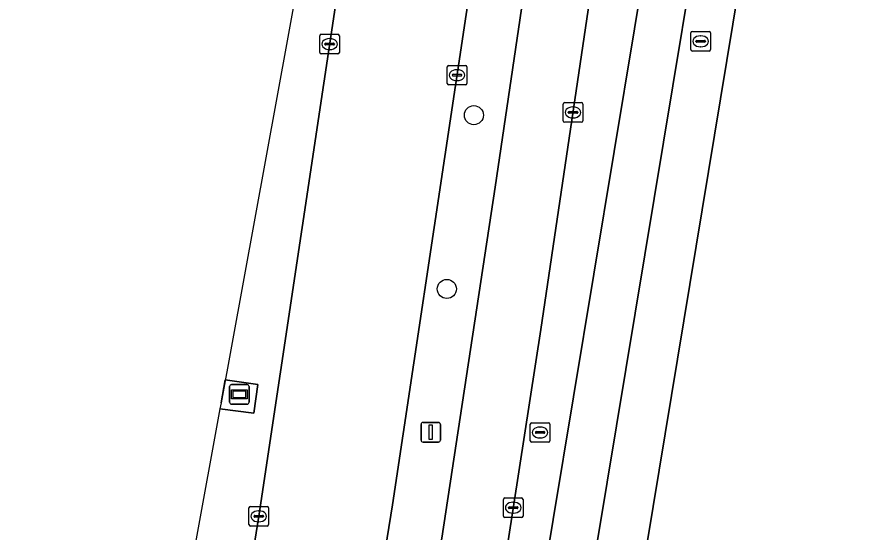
# Model space of a CAD drawing. Extents: x 161692 to 162379, y 380760 to 381678.
# Drawn here: x 161699.41 to 161742.41, y 380935.86 to 380962.24 of the extents above; entities that cross this region are included whole.
import ezdxf

# ---------------------------------------------------------------- set-up
doc = ezdxf.new("R2010")
doc.units = 0
for name, color, linetype in [('IMGEO_Berm_groen', 7, 'Continuous'), ('IMGEO_Boom', 7, 'Continuous'), ('IMGEO_Brandkraan', 7, 'Continuous'), ('IMGEO_Erf', 7, 'Continuous'), ('IMGEO_Fietspad_gesloten', 7, 'Continuous'), ('IMGEO_Kolk', 7, 'Continuous'), ('IMGEO_Lichtmast', 7, 'Continuous'), ('IMGEO_OVBaan_gesloten', 7, 'Continuous'), ('IMGEO_Reclamebord', 7, 'Continuous'), ('IMGEO_Rijbaan_regionaal_gesloten', 7, 'Continuous'), ('IMGEO_Rioolput', 7, 'Continuous'), ('IMGEO_Voetpad_open', 7, 'Continuous')]:
    doc.layers.add(name, color=color, linetype=linetype)

msp = doc.modelspace()

# ---------------------------------------------------------------- linework, layer by layer
at = {"layer": 'IMGEO_Berm_groen'}
for points in [[(161708.56, 380935.339), (161708.56, 380935.338), (161708.881, 380925.575), (161709.986, 380925.404), (161711.789, 380936.679), (161721.72, 381002.842), (161724.081, 381017.279), (161723.613, 381017.347), (161717.282, 380983.202), (161709.861, 380942.479), (161710.078, 380943.668), (161711.751, 380943.432), (161711.545, 380941.957), (161709.807, 380942.183), (161708.56, 380935.339)], [(161723.884, 380953.523), (161730.62, 380999.171), (161732.248, 381009.641), (161733.266, 381015.66), (161730.668, 381016.148), (161728.308, 381001.666), (161718.63, 380937.265), (161714.511, 380911.71), (161706.057, 380859.978)], [(161708.58, 380859.493), (161711.813, 380878.45), (161716.943, 380909.839), (161721.112, 380935.266), (161721.16, 380935.558), (161723.884, 380953.523)]]:
    msp.add_lwpolyline(points, dxfattribs=at)
msp.add_lwpolyline([(161738.303, 381005.586), (161734.626, 381002.973), (161733.982, 380998.685), (161726.224, 380946.237), (161723.417, 380928.139), (161720.677, 380911.732), (161722.7, 380911.397)], close=True, dxfattribs=at)
at = {"layer": 'IMGEO_Boom'}
for centre in [(161722.797, 380957.208), (161721.413, 380948.314)]:
    msp.add_circle(centre, 0.489, dxfattribs=at)
at = {"layer": 'IMGEO_Brandkraan'}
for p, q in [((161733.899, 380960.563), (161733.899, 380961.415)), ((161733.974, 380961.489), (161734.826, 380961.489)), ((161734.387, 380961.269), (161734.412, 380961.269)), ((161734.9, 380961.415), (161734.9, 380960.563)), ((161734.158, 380960.983), (161734.158, 380960.995)), ((161734.596, 380960.946), (161734.198, 380960.946)), ((161734.201, 380961.032), (161734.599, 380961.032)), ((161734.642, 380960.995), (161734.642, 380960.983)), ((161734.826, 380960.489), (161733.974, 380960.489)), ((161734.41, 380960.709), (161734.385, 380960.709))]:
    msp.add_line(p, q, dxfattribs=at)
for points in [[(161733.899, 380960.563), (161733.899, 380961.415)], [(161733.974, 380961.489), (161734.826, 380961.489)], [(161734.9, 380961.415), (161734.9, 380960.563)], [(161734.826, 380960.489), (161733.974, 380960.489)]]:
    msp.add_lwpolyline(points, dxfattribs=at)
for centre, radius, start, end in [((161733.976, 380961.413), 0.0765, 91.552, 178.448), ((161733.976, 380961.413), 0.0765, 91.552, 178.448), ((161734.824, 380961.413), 0.0765, 1.552, 88.448), ((161734.824, 380961.413), 0.0765, 1.552, 88.448), ((161734.198, 380960.992), 0.0403, 85.8775, 175.7526), ((161734.195, 380960.982), 0.0366, 178.938, 274.7102), ((161734.599, 380960.989), 0.043, 264.8664, 352.4533), ((161734.603, 380960.994), 0.0386, 1.7309, 96.639), ((161733.976, 380960.565), 0.0765, 181.552, 268.448), ((161733.976, 380960.565), 0.0765, 181.552, 268.448), ((161734.824, 380960.565), 0.0765, 271.552, 358.448), ((161734.824, 380960.565), 0.0765, 271.552, 358.448)]:
    msp.add_arc(centre, radius, start, end, dxfattribs=at)
for centre, major_axis, ratio, start_param, end_param in [((161734.386, 380960.989), (-0.387, 0.002), 0.722429, 4.712389, 7.853982), ((161734.411, 380960.989), (-0.39, 0.002), 0.717154, 1.570796, 4.712389)]:
    msp.add_ellipse(centre, major_axis=major_axis, ratio=ratio, start_param=start_param, end_param=end_param, dxfattribs=at)
at = {"layer": 'IMGEO_Erf'}
msp.add_lwpolyline([(161742.341, 381000), (161725.046, 380895.238), (161719.314, 380861.106), (161723.616, 380854.735), (161815.09, 380842), (161818.146, 380841.574), (161819.348, 380841.407), (161819.323, 380841.622), (161837.528, 380839.198)], dxfattribs=at)
at = {"layer": 'IMGEO_Fietspad_gesloten'}
for points in [[(161717.567, 380865.73), (161755.609, 381095.365), (161752.669, 381095.866), (161751.293, 381087.571), (161750.326, 381081.788), (161746.681, 381059.533)], [(161746.443, 381054.412), (161745.615, 381049.503), (161744.556, 381043.222), (161744.133, 381040.711), (161740.894, 381021.271), (161740.536, 381019.121), (161738.303, 381005.586), (161722.7, 380911.397), (161720.493, 380898.028), (161716.123, 380871.708), (161715.527, 380868.784)]]:
    msp.add_lwpolyline(points, dxfattribs=at)
at = {"layer": 'IMGEO_Kolk'}
for p, q in [((161714.916, 380960.421), (161714.916, 380961.273)), ((161714.991, 380961.347), (161715.843, 380961.347)), ((161715.917, 380961.273), (161715.917, 380960.421)), ((161715.175, 380960.841), (161715.175, 380960.853)), ((161715.613, 380960.804), (161715.215, 380960.804)), ((161715.218, 380960.89), (161715.616, 380960.89)), ((161715.404, 380961.127), (161715.429, 380961.127)), ((161715.659, 380960.853), (161715.659, 380960.841)), ((161715.843, 380960.347), (161714.991, 380960.347)), ((161715.427, 380960.567), (161715.402, 380960.567)), ((161721.434, 380958.831), (161721.434, 380959.683)), ((161721.509, 380959.757), (161722.361, 380959.757)), ((161721.922, 380959.537), (161721.947, 380959.537)), ((161722.435, 380959.683), (161722.435, 380958.831)), ((161721.693, 380959.251), (161721.693, 380959.263)), ((161722.131, 380959.214), (161721.733, 380959.214)), ((161721.736, 380959.3), (161722.134, 380959.3)), ((161722.177, 380959.263), (161722.177, 380959.251)), ((161722.361, 380958.757), (161721.509, 380958.757)), ((161721.945, 380958.977), (161721.92, 380958.977)), ((161727.367, 380956.924), (161727.367, 380957.776)), ((161727.442, 380957.85), (161728.294, 380957.85)), ((161728.368, 380957.776), (161728.368, 380956.924)), ((161727.626, 380957.344), (161727.626, 380957.356)), ((161728.064, 380957.307), (161727.666, 380957.307)), ((161727.669, 380957.393), (161728.067, 380957.393)), ((161727.855, 380957.63), (161727.88, 380957.63)), ((161728.11, 380957.356), (161728.11, 380957.344)), ((161727.878, 380957.07), (161727.853, 380957.07)), ((161728.294, 380956.85), (161727.442, 380956.85)), ((161724.309, 380936.693), (161724.309, 380937.545)), ((161724.384, 380937.619), (161725.236, 380937.619)), ((161725.31, 380937.545), (161725.31, 380936.693)), ((161711.288, 380936.253), (161711.288, 380937.105)), ((161711.363, 380937.179), (161712.215, 380937.179)), ((161712.289, 380937.105), (161712.289, 380936.253)), ((161724.568, 380937.113), (161724.568, 380937.125)), ((161724.611, 380937.162), (161725.009, 380937.162)), ((161724.797, 380937.399), (161724.822, 380937.399)), ((161725.052, 380937.125), (161725.052, 380937.113)), ((161711.547, 380936.673), (161711.547, 380936.685)), ((161711.59, 380936.722), (161711.988, 380936.722)), ((161711.776, 380936.959), (161711.801, 380936.959)), ((161712.031, 380936.685), (161712.031, 380936.673)), ((161725.006, 380937.076), (161724.608, 380937.076)), ((161724.82, 380936.839), (161724.795, 380936.839)), ((161711.985, 380936.636), (161711.587, 380936.636)), ((161711.799, 380936.399), (161711.774, 380936.399)), ((161725.236, 380936.619), (161724.384, 380936.619)), ((161712.215, 380936.179), (161711.363, 380936.179))]:
    msp.add_line(p, q, dxfattribs=at)
for points in [[(161714.916, 380960.421), (161714.916, 380961.273)], [(161714.991, 380961.347), (161715.843, 380961.347)], [(161715.917, 380961.273), (161715.917, 380960.421)], [(161715.843, 380960.347), (161714.991, 380960.347)], [(161721.434, 380958.831), (161721.434, 380959.683)], [(161721.509, 380959.757), (161722.361, 380959.757)], [(161722.435, 380959.683), (161722.435, 380958.831)], [(161722.361, 380958.757), (161721.509, 380958.757)], [(161727.367, 380956.924), (161727.367, 380957.776)], [(161727.442, 380957.85), (161728.294, 380957.85)], [(161728.368, 380957.776), (161728.368, 380956.924)], [(161728.294, 380956.85), (161727.442, 380956.85)], [(161724.309, 380936.693), (161724.309, 380937.545)], [(161724.384, 380937.619), (161725.236, 380937.619)], [(161725.31, 380937.545), (161725.31, 380936.693)], [(161711.288, 380936.253), (161711.288, 380937.105)], [(161711.363, 380937.179), (161712.215, 380937.179)], [(161712.289, 380937.105), (161712.289, 380936.253)], [(161725.236, 380936.619), (161724.384, 380936.619)], [(161712.215, 380936.179), (161711.363, 380936.179)]]:
    msp.add_lwpolyline(points, dxfattribs=at)
for centre, radius, start, end in [((161714.993, 380961.271), 0.0765, 91.552, 178.448), ((161714.993, 380961.271), 0.0765, 91.552, 178.448), ((161715.841, 380961.271), 0.0765, 1.552, 88.448), ((161715.841, 380961.271), 0.0765, 1.552, 88.448), ((161715.215, 380960.85), 0.0403, 85.8775, 175.7526), ((161715.212, 380960.84), 0.0366, 178.938, 274.7102), ((161715.616, 380960.847), 0.043, 264.8664, 352.4533), ((161715.62, 380960.852), 0.0386, 1.7309, 96.639), ((161714.993, 380960.423), 0.0765, 181.552, 268.448), ((161714.993, 380960.423), 0.0765, 181.552, 268.448), ((161715.841, 380960.423), 0.0765, 271.552, 358.448), ((161715.841, 380960.423), 0.0765, 271.552, 358.448), ((161721.511, 380959.681), 0.0765, 91.552, 178.448), ((161721.511, 380959.681), 0.0765, 91.552, 178.448), ((161722.359, 380959.681), 0.0765, 1.552, 88.448), ((161722.359, 380959.681), 0.0765, 1.552, 88.448), ((161721.733, 380959.26), 0.0403, 85.8775, 175.7526), ((161721.73, 380959.25), 0.0366, 178.938, 274.7102), ((161722.134, 380959.257), 0.043, 264.8664, 352.4533), ((161722.138, 380959.262), 0.0386, 1.7309, 96.639), ((161721.511, 380958.833), 0.0765, 181.552, 268.448), ((161721.511, 380958.833), 0.0765, 181.552, 268.448), ((161722.359, 380958.833), 0.0765, 271.552, 358.448), ((161722.359, 380958.833), 0.0765, 271.552, 358.448), ((161727.444, 380957.774), 0.0765, 91.552, 178.448), ((161727.444, 380957.774), 0.0765, 91.552, 178.448), ((161728.292, 380957.774), 0.0765, 1.552, 88.448), ((161728.292, 380957.774), 0.0765, 1.552, 88.448), ((161727.666, 380957.353), 0.0403, 85.8775, 175.7526), ((161727.663, 380957.343), 0.0366, 178.938, 274.7102), ((161728.067, 380957.35), 0.043, 264.8664, 352.4533), ((161728.071, 380957.355), 0.0386, 1.7309, 96.639), ((161727.444, 380956.926), 0.0765, 181.552, 268.448), ((161727.444, 380956.926), 0.0765, 181.552, 268.448), ((161728.292, 380956.926), 0.0765, 271.552, 358.448), ((161728.292, 380956.926), 0.0765, 271.552, 358.448), ((161724.386, 380937.543), 0.0765, 91.552, 178.448), ((161724.386, 380937.543), 0.0765, 91.552, 178.448), ((161725.234, 380937.543), 0.0765, 1.552, 88.448), ((161725.234, 380937.543), 0.0765, 1.552, 88.448), ((161711.365, 380937.103), 0.0765, 91.552, 178.448), ((161711.365, 380937.103), 0.0765, 91.552, 178.448), ((161712.213, 380937.103), 0.0765, 1.552, 88.448), ((161712.213, 380937.103), 0.0765, 1.552, 88.448), ((161724.608, 380937.122), 0.0403, 85.8775, 175.7526), ((161724.605, 380937.112), 0.0366, 178.938, 274.7102), ((161725.009, 380937.119), 0.043, 264.8664, 352.4533), ((161725.013, 380937.124), 0.0386, 1.7309, 96.639), ((161711.587, 380936.682), 0.0403, 85.8775, 175.7526), ((161711.584, 380936.672), 0.0366, 178.938, 274.7102), ((161711.988, 380936.679), 0.043, 264.8664, 352.4533), ((161711.992, 380936.684), 0.0386, 1.7309, 96.639), ((161724.386, 380936.695), 0.0765, 181.552, 268.448), ((161724.386, 380936.695), 0.0765, 181.552, 268.448), ((161725.234, 380936.695), 0.0765, 271.552, 358.448), ((161725.234, 380936.695), 0.0765, 271.552, 358.448), ((161711.365, 380936.255), 0.0765, 181.552, 268.448), ((161711.365, 380936.255), 0.0765, 181.552, 268.448), ((161712.213, 380936.255), 0.0765, 271.552, 358.448), ((161712.213, 380936.255), 0.0765, 271.552, 358.448)]:
    msp.add_arc(centre, radius, start, end, dxfattribs=at)
for centre, major_axis, ratio, start_param, end_param in [((161715.403, 380960.847), (-0.387, 0.002), 0.722429, 4.712389, 7.853982), ((161715.428, 380960.847), (-0.39, 0.002), 0.717154, 1.570796, 4.712389), ((161721.921, 380959.257), (-0.387, 0.002), 0.722429, 4.712389, 7.853982), ((161721.946, 380959.257), (-0.39, 0.002), 0.717154, 1.570796, 4.712389), ((161727.854, 380957.35), (-0.387, 0.002), 0.722429, 4.712389, 7.853982), ((161727.879, 380957.35), (-0.39, 0.002), 0.717154, 1.570796, 4.712389), ((161724.796, 380937.119), (-0.387, 0.002), 0.722429, 4.712389, 7.853982), ((161724.821, 380937.119), (-0.39, 0.002), 0.717154, 1.570796, 4.712389), ((161711.775, 380936.679), (-0.387, 0.002), 0.722429, 4.712389, 7.853982), ((161711.8, 380936.679), (-0.39, 0.002), 0.717154, 1.570796, 4.712389)]:
    msp.add_ellipse(centre, major_axis=major_axis, ratio=ratio, start_param=start_param, end_param=end_param, dxfattribs=at)
at = {"layer": 'IMGEO_Lichtmast'}
for p, q in [((161720.195, 380941.481), (161720.985, 380941.481)), ((161720.985, 380941.481), (161720.195, 380941.481)), ((161720.095, 380940.581), (161720.095, 380941.381)), ((161720.095, 380941.381), (161720.095, 380940.581)), ((161721.085, 380941.381), (161721.085, 380940.581)), ((161721.085, 380940.581), (161721.085, 380941.381)), ((161720.985, 380940.481), (161720.195, 380940.481)), ((161720.195, 380940.481), (161720.985, 380940.481))]:
    msp.add_line(p, q, dxfattribs=at)
msp.add_lwpolyline([(161720.515, 380941.356), (161720.665, 380941.356), (161720.665, 380940.606), (161720.515, 380940.606), (161720.515, 380941.356)], dxfattribs=at)
for centre, start, end in [((161720.195, 380941.381), 90, 180), ((161720.195, 380941.381), 90, 180), ((161720.985, 380941.381), 0, 90), ((161720.985, 380941.381), 360, 90), ((161720.195, 380940.581), 180, 270), ((161720.195, 380940.581), 180, 270), ((161720.985, 380940.581), 270, 0), ((161720.985, 380940.581), 270, 0)]:
    msp.add_arc(centre, 0.1, start, end, dxfattribs=at)
at = {"layer": 'IMGEO_OVBaan_gesloten'}
msp.add_lwpolyline([(161727.516, 381038.402), (161726.912, 381034.584), (161724.081, 381017.279), (161721.72, 381002.842), (161711.789, 380936.679), (161709.986, 380925.404), (161703.114, 380883.057), (161699.411, 380860.816), (161706.057, 380859.978), (161714.511, 380911.71), (161718.63, 380937.265), (161728.308, 381001.666), (161730.668, 381016.148), (161733.481, 381033.414), (161736.833, 381054.678), (161736.638, 381054.799), (161736.985, 381057.118), (161737.507, 381060.564), (161737.735, 381060.535), (161739.255, 381070.325), (161733.581, 381071.116), (161733.581, 381071.116), (161728.527, 381043.854)], close=True, dxfattribs=at)
at = {"layer": 'IMGEO_Reclamebord'}
for p, q in [((161710.301, 380942.518), (161710.301, 380943.318)), ((161710.301, 380943.318), (161710.301, 380942.518)), ((161710.401, 380943.418), (161711.191, 380943.418)), ((161711.191, 380943.418), (161710.401, 380943.418)), ((161711.291, 380943.318), (161711.291, 380942.518)), ((161711.291, 380942.518), (161711.291, 380943.318)), ((161711.191, 380942.418), (161710.401, 380942.418)), ((161710.401, 380942.418), (161711.191, 380942.418))]:
    msp.add_line(p, q, dxfattribs=at)
for points in [[(161710.402, 380943.15), (161711.19, 380943.15), (161711.19, 380942.686), (161710.402, 380942.686), (161710.402, 380943.15)], [(161710.467, 380943.085), (161710.467, 380942.751), (161711.125, 380942.751), (161711.125, 380943.085), (161710.467, 380943.085)]]:
    msp.add_lwpolyline(points, dxfattribs=at)
for centre, start, end in [((161710.401, 380943.318), 90, 180), ((161710.401, 380943.318), 90, 180), ((161711.191, 380943.318), 0, 90), ((161711.191, 380943.318), 360, 90), ((161710.401, 380942.518), 180, 270), ((161710.401, 380942.518), 180, 270), ((161711.191, 380942.518), 270, 0), ((161711.191, 380942.518), 270, 0)]:
    msp.add_arc(centre, 0.1, start, end, dxfattribs=at)
at = {"layer": 'IMGEO_Rijbaan_regionaal_gesloten'}
for points in [[(161741.656, 381067.079), (161741.138, 381063.654), (161740.596, 381060.082), (161740.59, 381059.932), (161740.048, 381056.596), (161736.583, 381035.264), (161733.266, 381015.66), (161732.248, 381009.641), (161730.62, 380999.171), (161723.884, 380953.523), (161721.16, 380935.558), (161721.112, 380935.266), (161716.943, 380909.839), (161711.813, 380878.45), (161708.58, 380859.493), (161714.592, 380858.595), (161714.232, 380862.606)], [(161714.443, 380872.046), (161714.929, 380876.542), (161718.265, 380896.755), (161720.677, 380911.732), (161723.417, 380928.139), (161726.224, 380946.237), (161733.982, 380998.685), (161734.626, 381002.973), (161734.659, 381003.191)]]:
    msp.add_lwpolyline(points, dxfattribs=at)
at = {"layer": 'IMGEO_Rioolput'}
for p, q in [((161725.682, 380940.543), (161725.682, 380941.395)), ((161725.757, 380941.469), (161726.609, 380941.469)), ((161726.683, 380941.395), (161726.683, 380940.543)), ((161725.941, 380940.963), (161725.941, 380940.975)), ((161725.984, 380941.012), (161726.382, 380941.012)), ((161726.17, 380941.249), (161726.195, 380941.249)), ((161726.425, 380940.975), (161726.425, 380940.963)), ((161726.379, 380940.926), (161725.981, 380940.926)), ((161726.193, 380940.689), (161726.168, 380940.689)), ((161726.609, 380940.469), (161725.757, 380940.469))]:
    msp.add_line(p, q, dxfattribs=at)
for points in [[(161725.682, 380940.543), (161725.682, 380941.395)], [(161725.757, 380941.469), (161726.609, 380941.469)], [(161726.683, 380941.395), (161726.683, 380940.543)], [(161726.609, 380940.469), (161725.757, 380940.469)]]:
    msp.add_lwpolyline(points, dxfattribs=at)
for centre, radius, start, end in [((161725.759, 380941.393), 0.0765, 91.552, 178.448), ((161725.759, 380941.393), 0.0765, 91.552, 178.448), ((161726.607, 380941.393), 0.0765, 1.552, 88.448), ((161726.607, 380941.393), 0.0765, 1.552, 88.448), ((161725.981, 380940.972), 0.0403, 85.8775, 175.7526), ((161725.978, 380940.962), 0.0366, 178.938, 274.7102), ((161726.382, 380940.969), 0.043, 264.8664, 352.4533), ((161726.386, 380940.974), 0.0386, 1.7309, 96.639), ((161725.759, 380940.545), 0.0765, 181.552, 268.448), ((161725.759, 380940.545), 0.0765, 181.552, 268.448), ((161726.607, 380940.545), 0.0765, 271.552, 358.448), ((161726.607, 380940.545), 0.0765, 271.552, 358.448)]:
    msp.add_arc(centre, radius, start, end, dxfattribs=at)
for centre, major_axis, ratio, start_param, end_param in [((161726.169, 380940.969), (-0.387, 0.002), 0.722429, 4.712389, 7.853982), ((161726.194, 380940.969), (-0.39, 0.002), 0.717154, 1.570796, 4.712389)]:
    msp.add_ellipse(centre, major_axis=major_axis, ratio=ratio, start_param=start_param, end_param=end_param, dxfattribs=at)
at = {"layer": 'IMGEO_Voetpad_open'}
for points in [[(161755.609, 381095.365), (161717.567, 380865.73)], [(161720.002, 380855.253), (161723.616, 380854.735), (161719.314, 380861.106), (161725.046, 380895.238), (161742.341, 381000), (161743.99, 381009.989), (161744.222, 381011.385), (161745.065, 381016.456), (161751.055, 381052.485), (161751.783, 381056.863), (161757.96, 381094.016)]]:
    msp.add_lwpolyline(points, dxfattribs=at)
msp.add_lwpolyline([(161709.807, 380942.183), (161711.545, 380941.957), (161711.751, 380943.432), (161710.078, 380943.668), (161709.861, 380942.479)], close=True, dxfattribs=at)

doc.saveas('drawing.dxf')
